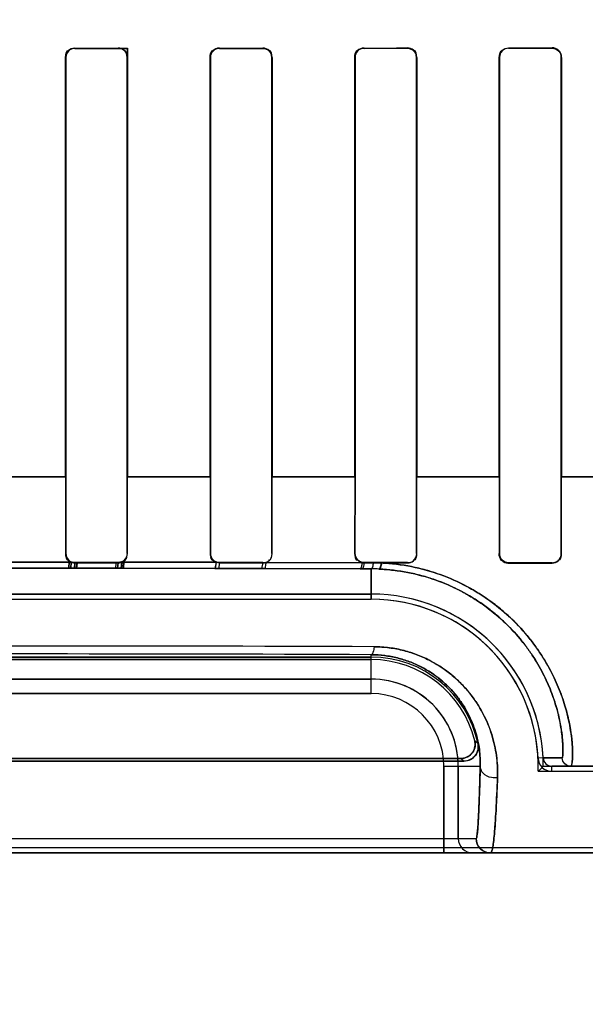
# Model space of a CAD drawing. Header units: millimetres. Extents: x 0 to 297, y 0 to 210.
# Tile 314 of 438: x 240.585 to 240.702, y 156.825 to 157.029. Entities that reach past the tile are written whole.
import ezdxf

# ---------------------------------------------------------------- set-up
doc = ezdxf.new("R2010")
doc.units = ezdxf.units.MM
doc.header["$LTSCALE"] = 16.335
doc.layers.get('0').update_dxf_attribs({"linetype": 'CONTINUOUS'})
for name, color, linetype in [('AXES_REF', 7, 'CONTINUOUS'), ('INTFCLR_1', 7, 'CONTINUOUS'), ('INTFCLR_72935', 7, 'CONTINUOUS')]:
    doc.layers.add(name, color=color, linetype=linetype)

msp = doc.modelspace()

# ---------------------------------------------------------------- linework, layer by layer
at = {"color": 7, "linetype": 'Continuous'}
for radius in [5.8174969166, 5.817, 5.7797484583]:
    msp.add_circle((241.4979109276, 154.8339782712), radius, dxfattribs=at)
msp.add_arc((241.4979109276, 154.8339782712), 5.76, 278.2771290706, 261.7228709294, dxfattribs=at)
at = {"layer": 'AXES_REF', "color": 9, "linetype": 'Continuous'}
msp.add_circle((241.4979109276, 154.8339782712), 3.5571461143, dxfattribs=at)
at = {"layer": 'AXES_REF', "color": 7, "linetype": 'Continuous'}
msp.add_arc((241.4979109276, 154.8339782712), 5.892, 113.0826660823, 66.91733391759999, dxfattribs=at)
at = {"layer": 'AXES_REF', "color": 9, "linetype": 'Continuous'}
msp.add_arc((241.4979109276, 154.8339782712), 5.3067073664, 94.4118118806, 85.5881881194, dxfattribs=at)
at = {"layer": 'INTFCLR_1', "color": 9, "linetype": 'Continuous'}
for p, q in [((240.5962431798, 157.0228151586), (240.5962431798, 157.0228780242)), ((240.6052431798, 157.0228795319), (240.6052431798, 157.0228165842)), ((240.6262431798, 157.0228232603), (240.6262431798, 157.022886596)), ((240.6352431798, 157.0228911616), (240.6352431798, 157.0228275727)), ((240.6562431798, 157.0228410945), (240.6562431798, 157.022905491)), ((240.6652431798, 157.0229132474), (240.6652431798, 157.0228484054)), ((240.6862431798, 157.0228691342), (240.6862431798, 157.0229352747)), ((240.6952431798, 157.0229464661), (240.6952431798, 157.0228796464)), ((240.5943351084, 157.0209697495), (240.5943979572, 157.0209697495)), ((240.6070904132, 157.0209697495), (240.6071533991, 157.0209697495)), ((240.6243271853, 157.0209697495), (240.624390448, 157.0209697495)), ((240.6371020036, 157.0209697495), (240.6371656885, 157.0209697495)), ((240.654308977, 157.0209697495), (240.6543732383, 157.0209697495)), ((240.6671234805, 157.0209697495), (240.6671884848, 157.0209697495)), ((240.6842799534, 157.0209697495), (240.6843458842, 157.0209697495)), ((240.6971554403, 157.0209697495), (240.6972225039, 157.0209697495)), ((240.5770829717, 156.9339684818), (240.5944114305, 156.9339684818)), ((240.6070871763, 156.9339684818), (240.6243925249, 156.9339684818)), ((240.6371042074, 156.9339684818), (240.6543728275, 156.9339684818)), ((240.6671231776, 156.9339684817), (240.6843459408, 156.9339684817)), ((240.6971554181, 156.9339684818), (240.7143078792, 156.9339684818)), ((240.5943922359, 156.918065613), (240.5943276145, 156.918065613)), ((240.6071609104, 156.918065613), (240.6070961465, 156.918065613)), ((240.6243846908, 156.918065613), (240.6243196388, 156.918065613)), ((240.6371732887, 156.918065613), (240.6371077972, 156.918065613)), ((240.6543673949, 156.918065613), (240.6543013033, 156.918065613)), ((240.6671962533, 156.918065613), (240.6671293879, 156.918065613)), ((240.6843398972, 156.918065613), (240.6842720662, 156.918065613)), ((240.6972305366, 156.918065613), (240.6971615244, 156.918065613)), ((240.5954630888, 156.9163144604), (240.576023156, 156.9163144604)), ((240.5962431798, 156.9161478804), (240.5962431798, 156.9162130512)), ((240.6052431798, 156.9162116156), (240.6052431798, 156.9161463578)), ((240.6255503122, 156.9162686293), (240.6060022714, 156.9163028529)), ((240.6255503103, 156.91626863), (240.625329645, 156.914999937)), ((240.6262431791, 156.9161392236), (240.6260245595, 156.9149984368)), ((240.6262431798, 156.9161392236), (240.6262431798, 156.9162048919)), ((240.6352431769, 156.9161346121), (240.6349748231, 156.9149753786)), ((240.6352431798, 156.9162005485), (240.6352431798, 156.9161346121)), ((240.6558049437, 156.9161705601), (240.635877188, 156.9162414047)), ((240.6562431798, 156.9161201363), (240.6562431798, 156.916186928)), ((240.6652431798, 156.9161795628), (240.6652431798, 156.9161122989)), ((240.6862431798, 156.916090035), (240.6862431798, 156.9161586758)), ((240.6952431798, 156.9161480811), (240.6952431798, 156.9160787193)), ((240.5760727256, 156.9150420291), (240.5954136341, 156.9150420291)), ((240.5961869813, 156.9150417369), (240.6051386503, 156.9150341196)), ((240.6058899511, 156.915033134), (240.6253296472, 156.914999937)), ((240.6253296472, 156.914999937), (240.6260245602, 156.9149984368)), ((240.6260245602, 156.9149984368), (240.6349748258, 156.9149753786)), ((240.6349748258, 156.9149753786), (240.6355993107, 156.9149735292)), ((240.6355993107, 156.9149735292), (240.6554167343, 156.9149048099)), ((240.6554167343, 156.9149048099), (240.6558561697, 156.9149030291)), ((240.6558561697, 156.9149030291), (240.6577431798, 156.9148951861)), ((240.6577431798, 156.9086003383), (240.6577431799, 156.9148951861)), ((240.6577431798, 156.8890216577), (240.6577431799, 156.8970961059)), ((240.6577431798, 156.8920212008), (240.5137431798, 156.8920212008)), ((240.5137431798, 156.8890216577), (240.6577431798, 156.8890216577)), ((240.6933905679, 156.8756833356), (240.6923338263, 156.8756325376)), ((240.6933905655, 156.8756833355), (240.6973412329, 156.875691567)), ((240.6727950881, 156.8739697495), (240.6727950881, 156.8559697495)), ((240.6727950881, 156.8739697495), (240.6803433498, 156.8739697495)), ((240.6757946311, 156.8589697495), (240.6757946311, 156.8739697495)), ((240.6951888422, 156.8729117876), (240.695188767, 156.8739697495)), ((240.8386743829, 156.8739697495), (240.695188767, 156.8739697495)), ((240.4919773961, 156.8589697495), (240.6795089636, 156.8589697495)), ((240.8386738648, 156.8559697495), (240.3328124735, 156.8559697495))]:
    msp.add_line(p, q, dxfattribs=at)
at = {"layer": 'INTFCLR_1', "color": 6, "linetype": 'Continuous'}
for p, q in [((240.5943351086, 157.0209697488), (240.5943351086, 156.9339697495)), ((240.5943979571, 157.0209697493), (240.5943979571, 156.9339697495)), ((240.6070904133, 156.9339697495), (240.6070904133, 157.0209697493)), ((240.6071533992, 156.9339697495), (240.6071533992, 157.0209697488)), ((240.6243271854, 157.0209697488), (240.6243271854, 156.9339697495)), ((240.6243904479, 157.0209697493), (240.6243904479, 156.9339697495)), ((240.6371020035, 156.9339697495), (240.6371020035, 157.0209697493)), ((240.6371656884, 156.9339697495), (240.6371656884, 157.0209697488)), ((240.6543089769, 157.0209697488), (240.6543089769, 156.9339697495)), ((240.6543732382, 157.0209697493), (240.6543732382, 156.9339697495)), ((240.6671234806, 156.9339697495), (240.6671234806, 157.0209697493)), ((240.6671884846, 156.9339697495), (240.6671884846, 157.0209697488)), ((240.6842799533, 157.0209697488), (240.6842799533, 156.9339697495)), ((240.6843458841, 157.0209697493), (240.6843458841, 156.9339697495)), ((240.6971554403, 156.9339697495), (240.6971554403, 157.0209697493)), ((240.697222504, 156.9339697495), (240.697222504, 157.0209697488)), ((240.5943351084, 156.9339697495), (240.5943276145, 156.918065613)), ((240.5943979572, 156.9339697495), (240.5943922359, 156.918065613)), ((240.6070961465, 156.918065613), (240.6070904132, 156.9339697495)), ((240.6071609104, 156.918065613), (240.6071533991, 156.9339697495)), ((240.6243271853, 156.9339697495), (240.6243196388, 156.918065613)), ((240.624390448, 156.9339697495), (240.6243846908, 156.918065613)), ((240.6371077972, 156.918065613), (240.6371020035, 156.9339697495)), ((240.6371732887, 156.918065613), (240.6371656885, 156.9339697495)), ((240.654308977, 156.9339697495), (240.6543013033, 156.918065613)), ((240.6543732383, 156.9339697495), (240.6543673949, 156.918065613)), ((240.6671293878, 156.918065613), (240.6671234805, 156.9339697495)), ((240.6671962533, 156.918065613), (240.6671884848, 156.9339697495)), ((240.6842799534, 156.9339697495), (240.6842720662, 156.918065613)), ((240.6843458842, 156.9339697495), (240.6843398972, 156.918065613)), ((240.6971615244, 156.918065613), (240.6971554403, 156.9339697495)), ((240.6972305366, 156.918065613), (240.6972225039, 156.9339697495)), ((240.5962431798, 156.9162130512), (240.6052431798, 156.9162116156)), ((240.6052431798, 156.9161463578), (240.5962431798, 156.9161478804)), ((240.6262431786, 156.9161392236), (240.6255503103, 156.91626863)), ((240.6262431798, 156.9162048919), (240.6352431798, 156.9162005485)), ((240.6352431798, 156.9161346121), (240.6262431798, 156.9161392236)), ((240.6562431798, 156.916186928), (240.6652431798, 156.9161795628)), ((240.6581411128, 156.9161185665), (240.6562431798, 156.9161201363)), ((240.6598750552, 156.9161170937), (240.6581411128, 156.9161185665)), ((240.6652431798, 156.9161122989), (240.6598750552, 156.9161170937)), ((240.6862431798, 156.9161586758), (240.6952431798, 156.9161480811)), ((240.6862431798, 156.916090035), (240.6952431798, 156.9160787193)), ((240.6577431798, 156.9096583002), (240.5137431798, 156.9096583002)), ((240.5137431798, 156.9086003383), (240.6577431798, 156.9086003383)), ((240.5137431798, 156.8966003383), (240.6577431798, 156.8966003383)), ((240.6577431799, 156.8960754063), (240.5137431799, 156.8960754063)), ((240.676963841, 156.8750277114), (240.4945225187, 156.8750277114)), ((240.4951807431, 156.8755526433), (240.6763056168, 156.8755526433)), ((240.6951888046, 156.8729117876), (240.8452431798, 156.8729117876)), ((240.8386743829, 156.8570277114), (240.3328119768, 156.8570277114))]:
    msp.add_line(p, q, dxfattribs=at)
at = {"layer": 'INTFCLR_1', "color": 7, "linetype": 'Continuous'}
for p, q in [((240.5950269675, 156.9150421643), (240.5951084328, 156.916430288)), ((240.5951084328, 156.916430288), (240.596708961, 156.9160906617)), ((240.5954675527, 156.9163120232), (240.5954136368, 156.9150420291)), ((240.5961869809, 156.9150417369), (240.5962431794, 156.9161478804)), ((240.596708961, 156.9160906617), (240.5966217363, 156.9150415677)), ((240.604762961, 156.9150346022), (240.6048377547, 156.9161030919)), ((240.6048377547, 156.9161030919), (240.6064097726, 156.9164277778)), ((240.6052431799, 156.9161463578), (240.6051386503, 156.9150341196)), ((240.6058899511, 156.915033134), (240.606002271, 156.9163028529)), ((240.6064097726, 156.9164277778), (240.6063172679, 156.9150325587)), ((240.5966217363, 156.9150415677), (240.5950269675, 156.9150421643)), ((240.5954136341, 156.9150420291), (240.5961869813, 156.9150417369)), ((240.6063172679, 156.9150325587), (240.604762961, 156.9150346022)), ((240.6051386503, 156.9150341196), (240.6058899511, 156.915033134))]:
    msp.add_line(p, q, dxfattribs=at)
for points in [[(240.5962431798, 156.9161478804), (240.5961548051, 156.9161499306), (240.5960665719, 156.9161560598), (240.5959786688, 156.9161662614), (240.5958913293, 156.9161805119), (240.5958046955, 156.9161987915), (240.5957188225, 156.9162211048), (240.5956338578, 156.9162474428), (240.5955500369, 156.9162777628), (240.5954675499, 156.9163120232)], [(240.6060022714, 156.9163028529), (240.6059218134, 156.9162703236), (240.6058399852, 156.9162414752), (240.6057569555, 156.9162163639), (240.6056728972, 156.9161950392), (240.6055879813, 156.9161775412), (240.6055023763, 156.9161639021), (240.6054162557, 156.9161541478), (240.6053297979, 156.9161482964), (240.6052431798, 156.9161463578)], [(240.6862431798, 156.916090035), (240.6861574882, 156.9160919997), (240.6860718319, 156.9160976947), (240.6859863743, 156.9161071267), (240.6859014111, 156.9161202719), (240.6858169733, 156.9161371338), (240.6857328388, 156.9161578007), (240.6856490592, 156.9161823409), (240.685565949, 156.9162107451), (240.6854836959, 156.9162430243)]]:
    msp.add_lwpolyline(points, dxfattribs=at)
at = {"layer": 'INTFCLR_1', "color": 6, "linetype": 'Continuous'}
for centre, radius, start, end in [((240.635242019, 156.9180768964), 0.0019422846, 270.0341582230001, 289.0880984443), ((240.6562454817, 156.9180697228), 0.0019495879, 256.9404696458, 269.9323622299), ((240.6577431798, 156.8739697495), 0.03568855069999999, 2.752115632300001, 90.0000000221), ((240.6577431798, 156.8739697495), 0.0346305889, 2.7521172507, 89.99999981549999), ((240.6577431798, 156.8739697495), 0.0226305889, 11.8889150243, 89.9999997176), ((240.6577431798, 156.8739697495), 0.0221056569, 13.8352360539, 89.9999998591), ((240.6951886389, 156.8757699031), 0.0028581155, 182.754767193, 270.004080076), ((240.6951886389, 156.8757699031), 0.0018001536, 182.7555718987, 270.0040764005)]:
    msp.add_arc(centre, radius, start, end, dxfattribs=at)
at = {"layer": 'INTFCLR_1', "color": 9, "linetype": 'Continuous'}
for centre, radius, start, end in [((240.6575643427, 156.8743140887), 0.0405814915, 87.4188887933, 89.747508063), ((240.5856715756, 139.3986754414), 17.5002150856, 89.7620658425, 90.23746647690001), ((240.5857434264, 138.9828554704), 17.914385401, 89.76972176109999, 90.23027981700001), ((240.6577431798, 156.8739697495), 0.0180514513, 0, 89.99999997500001), ((240.6577431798, 156.8739697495), 0.0150519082, 359.9999999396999, 89.999999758), ((240.6405137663, 156.8363485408), 0.0577775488, 47.04018103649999, 47.9559469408), ((240.6457306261, 156.8365388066), 0.0495672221, 50.94114728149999, 51.9143403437), ((240.6787944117, 156.8589695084), 0.0029997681, 179.9953953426, 269.9954639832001)]:
    msp.add_arc(centre, radius, start, end, dxfattribs=at)
at = {"layer": 'INTFCLR_1', "color": 6, "linetype": 'Continuous'}
for centre, major_axis, ratio, start_param, end_param in [((240.5857431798, 157.0239697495), (0.312931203, 0), 0.003490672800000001, -1.5372363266, -1.5084419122), ((240.5857431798, 157.0239697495), (0.330931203, 0), 0.0034906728, -1.5390623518, -1.5118375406), ((240.5857431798, 157.0239697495), (0.312931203, 0), 0.003490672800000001, -1.4410108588, -1.4119473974), ((240.5857431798, 157.0239697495), (0.330931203, 0), 0.0034906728, -1.4481068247, -1.4206549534), ((240.5857431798, 157.0239697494), (0.312931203, 0), 0.0034906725, -1.3435565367, -1.313931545), ((240.5857431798, 157.0239697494), (0.330931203, 0), 0.0034906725, -1.3561158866, -1.328192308), ((240.5857431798, 157.0239697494), (0.312931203, 0), 0.0034906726, -1.2438455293, -1.2133136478), ((240.5857431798, 157.0239697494), (0.330931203, 0), 0.0034906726, -1.2622347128, -1.2335556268)]:
    msp.add_ellipse(centre, major_axis=major_axis, ratio=ratio, start_param=start_param, end_param=end_param, dxfattribs=at)
for points in [[(240.5943351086, 157.0209697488), (240.5943351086, 157.0215138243), (240.5944890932, 157.0224451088), (240.5950331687, 157.0224451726)], [(240.6070904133, 157.0209697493), (240.6070904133, 157.0215013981), (240.6069333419, 157.0224084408), (240.6064016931, 157.0224083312)], [(240.6243271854, 157.0209697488), (240.6243271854, 157.0215178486), (240.6244843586, 157.0224548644), (240.6250324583, 157.0224551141)], [(240.6371020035, 157.0209697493), (240.6371020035, 157.021500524), (240.6369503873, 157.022408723), (240.6364196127, 157.0224084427)], [(240.6543089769, 157.0209697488), (240.6543089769, 157.0215179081), (240.6544593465, 157.0224580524), (240.6550075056, 157.0224584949)], [(240.6671234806, 157.0209697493), (240.6671234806, 157.0215026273), (240.6669761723, 157.0224169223), (240.6664432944, 157.022416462)], [(240.6971554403, 157.0209697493), (240.6971554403, 157.0214991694), (240.6970244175, 157.0224148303), (240.6964949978, 157.0224141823)], [(240.5954675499, 156.9163120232), (240.5949942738, 156.9165216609), (240.5944239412, 156.9169447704), (240.594424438, 156.9174623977)], [(240.6060022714, 156.9163028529), (240.6064434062, 156.9164929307), (240.6070148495, 156.9168482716), (240.6070143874, 156.9173286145)], [(240.6255503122, 156.9162686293), (240.6250579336, 156.9164589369), (240.6244383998, 156.9168688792), (240.6244389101, 156.9173967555)], [(240.635877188, 156.9162414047), (240.6363930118, 156.9164205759), (240.6370505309, 156.9168390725), (240.6370499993, 156.9173851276)], [(240.6543013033, 156.918065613), (240.6543008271, 156.9175811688), (240.6543714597, 156.9168267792), (240.6548433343, 156.9167171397)], [(240.6052431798, 156.9162116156), (240.6057669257, 156.9162115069), (240.6066666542, 156.9163538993), (240.6066662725, 156.9168776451)], [(240.6352431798, 156.9162005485), (240.6357675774, 156.9162002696), (240.6366701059, 156.9163394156), (240.6366697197, 156.916863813)], [(240.6652431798, 156.9161795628), (240.6657763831, 156.9161790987), (240.6666925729, 156.9163239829), (240.6666921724, 156.9168571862)]]:
    msp.add_open_spline(points, degree=3, dxfattribs=at)
for points, knots in [([(240.5962431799, 157.0228151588), (240.5957714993, 157.0228151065), (240.5947905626, 157.0224202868), (240.5943979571, 157.0214396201), (240.5943979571, 157.0209697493)], [0, 0, 0, 0, 0.5009611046, 1, 1, 1, 1]), ([(240.6071533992, 157.0209697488), (240.6071533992, 157.0214575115), (240.6067452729, 157.0224728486), (240.6057300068, 157.0228796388), (240.6052431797, 157.0228795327)], [0, 0, 0, 0, 0.5004799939, 1, 1, 1, 1]), ([(240.6262431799, 157.0228232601), (240.6257684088, 157.0228230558), (240.6247833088, 157.0224250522), (240.6243904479, 157.0214404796), (240.6243904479, 157.0209697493)], [0, 0, 0, 0, 0.5021368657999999, 1, 1, 1, 1]), ([(240.6371656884, 157.0209697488), (240.6371656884, 157.0214586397), (240.6367571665, 157.0224800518), (240.6357350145, 157.0228914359), (240.6352431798, 157.0228911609)], [0, 0, 0, 0, 0.4984991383, 1, 1, 1, 1]), ([(240.6562431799, 157.0228410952), (240.6557613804, 157.0228407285), (240.6547667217, 157.0224357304), (240.6543732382, 157.0214423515), (240.6543732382, 157.0209697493)], [0, 0, 0, 0, 0.5048183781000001, 1, 1, 1, 1]), ([(240.6671884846, 157.0209697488), (240.6671884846, 157.0215127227), (240.6667167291, 157.0225537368), (240.6656916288, 157.0229136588), (240.66524318, 157.0229132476)], [0, 0, 0, 0, 0.5476713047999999, 1, 1, 1, 1]), ([(240.6842799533, 157.0209697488), (240.6842799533, 157.0215216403), (240.6847598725, 157.0225735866), (240.6857937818, 157.022934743), (240.6862431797, 157.022935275)], [0, 0, 0, 0, 0.5511805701, 1, 1, 1, 1]), ([(240.6862431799, 157.0228691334), (240.6857500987, 157.0228685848), (240.6847402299, 157.0224524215), (240.6843458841, 157.021445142), (240.6843458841, 157.0209697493)], [0, 0, 0, 0, 0.5091323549, 1, 1, 1, 1]), ([(240.697222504, 157.0209697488), (240.697222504, 157.0215163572), (240.6967496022, 157.0225746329), (240.6957053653, 157.0229470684), (240.6952431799, 157.0229464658)], [0, 0, 0, 0, 0.5418432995, 1, 1, 1, 1]), ([(240.5943922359, 156.918065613), (240.594391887, 156.9175858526), (240.594795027, 156.9165999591), (240.5957780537, 156.9162131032), (240.5962431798, 156.9162130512)], [0, 0, 0, 0, 0.50774397, 1, 1, 1, 1]), ([(240.6243846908, 156.918065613), (240.6243843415, 156.9175882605), (240.6247838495, 156.9165989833), (240.6257716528, 156.9162050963), (240.6262431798, 156.9162048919)], [0, 0, 0, 0, 0.5030696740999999, 1, 1, 1, 1]), ([(240.6543673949, 156.918065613), (240.65436704, 156.9175877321), (240.6547655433, 156.9165898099), (240.6557632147, 156.916187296), (240.6562431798, 156.916186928)], [0, 0, 0, 0, 0.4989120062, 1, 1, 1, 1]), ([(240.6652431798, 156.9161122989), (240.6656893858, 156.9161118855), (240.6667185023, 156.9164688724), (240.6671968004, 156.917515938), (240.6671962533, 156.918065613)], [0, 0, 0, 0, 0.4480514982, 1, 1, 1, 1]), ([(240.6843398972, 156.918065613), (240.6843395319, 156.9175856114), (240.6847380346, 156.9165737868), (240.6857511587, 156.9161592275), (240.6862431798, 156.9161586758)], [0, 0, 0, 0, 0.4938171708, 1, 1, 1, 1]), ([(240.6952431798, 156.9161480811), (240.6956888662, 156.9161475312), (240.696701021, 156.9165061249), (240.6971619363, 156.9175331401), (240.6971615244, 156.918065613)], [0, 0, 0, 0, 0.4556379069, 1, 1, 1, 1]), ([(240.6952431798, 156.9160787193), (240.6957036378, 156.9160781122), (240.6967521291, 156.9164481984), (240.6972311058, 156.9175126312), (240.6972305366, 156.918065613)], [0, 0, 0, 0, 0.4543516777, 1, 1, 1, 1]), ([(240.6763056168, 156.8755526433), (240.6767954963, 156.8755526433), (240.6777878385, 156.875802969), (240.679151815, 156.8770322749), (240.6793982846, 156.8784811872), (240.6792074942, 156.8792558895)], [0, 0, 0, 0, 0.2761842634, 0.5501881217, 1, 1, 1, 1]), ([(240.6798883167, 156.8786319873), (240.6799872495, 156.8781620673), (240.6799520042, 156.8771573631), (240.6790671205, 156.8755885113), (240.6777450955, 156.8750277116), (240.6769638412, 156.8750277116)], [0, 0, 0, 0, 0.2757353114, 0.5514163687, 1, 1, 1, 1])]:
    msp.add_open_spline(points, degree=3, knots=knots, dxfattribs=at)
at = {"layer": 'INTFCLR_1', "color": 7, "linetype": 'Continuous'}
msp.add_open_spline([(240.6842720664, 156.918065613), (240.684270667, 156.9175676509), (240.6846854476, 156.9165197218), (240.6857342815, 156.9160897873), (240.6862431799, 156.916090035)], degree=3, knots=[0, 0, 0, 0, 0.4945700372, 1, 1, 1, 1], dxfattribs=at)
msp.add_open_spline([(240.6854836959, 156.9162430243), (240.6850233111, 156.9164357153), (240.6844245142, 156.9168027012), (240.6844250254, 156.9173017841)], degree=3, dxfattribs=at)
at = {"layer": 'INTFCLR_1', "color": 9, "linetype": 'Continuous'}
for points, knots in [([(240.6358771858, 156.9162414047), (240.6358610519, 156.9159372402), (240.6357961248, 156.9155985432), (240.6357315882, 156.9149875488), (240.6355993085, 156.9149735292)], [0, 0, 0, 0, 0.6960312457, 1, 1, 1, 1]), ([(240.6558049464, 156.9161705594), (240.6557822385, 156.9158652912), (240.6557286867, 156.9154936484), (240.6555603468, 156.9149155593), (240.6554167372, 156.9149048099)], [0, 0, 0, 0, 0.6800622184, 1, 1, 1, 1]), ([(240.6562431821, 156.9161201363), (240.656219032, 156.9158258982), (240.6561662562, 156.9154650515), (240.6559950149, 156.9149133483), (240.6558561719, 156.9149030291)], [0, 0, 0, 0, 0.6795377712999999, 1, 1, 1, 1]), ([(240.6581411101, 156.9161185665), (240.6581164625, 156.9158227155), (240.6580637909, 156.9154569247), (240.6578838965, 156.914905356), (240.6577431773, 156.9148951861)], [0, 0, 0, 0, 0.6778576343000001, 1, 1, 1, 1]), ([(240.6598750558, 156.9161170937), (240.6598378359, 156.9158088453), (240.6597692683, 156.915421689), (240.6595424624, 156.9148584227), (240.6593918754, 156.914854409)], [0, 0, 0, 0, 0.6733216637, 1, 1, 1, 1]), ([(240.6991392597, 156.8739697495), (240.6992137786, 156.8739697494), (240.6993355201, 156.8742802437), (240.6994136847, 156.8747526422), (240.6994955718, 156.8756532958), (240.6995202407, 156.8774668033), (240.6992930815, 156.8805810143), (240.6986743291, 156.8838341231), (240.6979233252, 156.8865525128), (240.6970887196, 156.889097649), (240.6956978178, 156.8924524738), (240.6938681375, 156.8957970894), (240.6920706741, 156.8985040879), (240.6899732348, 156.9012827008), (240.6875489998, 156.9039314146), (240.6851718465, 156.9060695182), (240.6837051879, 156.9072610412), (240.6813846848, 156.9090179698), (240.6776043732, 156.9113934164), (240.6730217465, 156.9134314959), (240.6691338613, 156.9146720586), (240.6650875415, 156.9156392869), (240.6619673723, 156.9160208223), (240.6598750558, 156.9161170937)], [0, 0, 0, 0, 0.0034870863, 0.0118313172, 0.0253700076, 0.044162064, 0.09760103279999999, 0.1704752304, 0.1989480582, 0.2295123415, 0.2957754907, 0.3685737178, 0.4075129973, 0.4477494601, 0.5314033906, 0.5749936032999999, 0.5972729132, 0.6198103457, 0.7111803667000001, 0.805445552, 0.8536424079, 0.9019872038, 1, 1, 1, 1]), ([(240.6973412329, 156.875691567), (240.6974014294, 156.8756928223), (240.6974363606, 156.876009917), (240.6974994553, 156.8764087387), (240.6975129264, 156.8772618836), (240.6974795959, 156.8789355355), (240.6971836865, 156.8818368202), (240.6965468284, 156.8848535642), (240.6957974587, 156.8873774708), (240.6949738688, 156.889742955), (240.6936168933, 156.8928616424), (240.6918497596, 156.8959681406), (240.6901214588, 156.8984823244), (240.6881065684, 156.9010662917), (240.6857846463, 156.9035276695), (240.6835140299, 156.9055129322), (240.6821131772, 156.9066200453), (240.6798946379, 156.9082547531), (240.6762835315, 156.9104641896), (240.6719166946, 156.9123570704), (240.6682128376, 156.913510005), (240.6643561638, 156.9144097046), (240.661384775, 156.9147645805), (240.6593918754, 156.914854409)], [0, 0, 0, 0, 0.0029920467, 0.011078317, 0.0243803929, 0.0429062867, 0.09573617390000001, 0.167917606, 0.1961592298, 0.2264899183, 0.2923572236, 0.3648581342, 0.4037025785, 0.4438891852, 0.5276101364, 0.5713206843, 0.5936835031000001, 0.6163209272, 0.708251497, 0.8033232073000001, 0.8520011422, 0.9008646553, 1, 1, 1, 1]), ([(240.6583451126, 156.898739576), (240.6582974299, 156.8983382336), (240.6582149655, 156.8978318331), (240.6579348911, 156.8971104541), (240.6577431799, 156.8970961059)], [0, 0, 0, 0, 0.6776603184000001, 1, 1, 1, 1]), ([(240.6803433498, 156.8739697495), (240.6803750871, 156.8751204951), (240.6802538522, 156.8775229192), (240.6796057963, 156.8805260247), (240.6787370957, 156.8829796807), (240.6775628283, 156.8855349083), (240.6759690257, 156.8879993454), (240.6739742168, 156.8902664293), (240.6716103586, 156.8924512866), (240.6688187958, 156.8942961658), (240.6657072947, 156.8956773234), (240.6631750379, 156.896469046), (240.6609669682, 156.8968843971), (240.6591437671, 156.8970609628), (240.6582125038, 156.897093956), (240.6577431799, 156.8970961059)], [0, 0, 0, 0, 0.0959659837, 0.1996064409, 0.254858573, 0.3126912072, 0.4337718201, 0.4977211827, 0.5640659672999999, 0.7017136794, 0.7740477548, 0.8473748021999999, 0.9223794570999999, 0.9608753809, 1, 1, 1, 1]), ([(240.6839327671, 156.8715701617), (240.6839854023, 156.8729241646), (240.6838730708, 156.8757476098), (240.6831643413, 156.8792822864), (240.6821934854, 156.882169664), (240.6808759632, 156.8851684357), (240.6790763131, 156.8880637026), (240.6771113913, 156.8903778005), (240.6758394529, 156.8916604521), (240.6737542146, 156.8935493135), (240.6713731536, 156.8951714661), (240.6687851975, 156.8964540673), (240.6669440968, 156.8972288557), (240.6645335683, 156.8980083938), (240.662017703, 156.8984927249), (240.6599409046, 156.8987005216), (240.6588798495, 156.8987385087), (240.6583451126, 156.898739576)], [0, 0, 0, 0, 0.0977093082, 0.2028395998, 0.2587388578, 0.3171066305, 0.4387723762, 0.5027570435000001, 0.5357011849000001, 0.5689568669, 0.705617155, 0.7412651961, 0.7771928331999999, 0.8495686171, 0.9235090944, 0.9614406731, 1, 1, 1, 1]), ([(240.6991392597, 156.8739697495), (240.6986921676, 156.8739697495), (240.6977627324, 156.8743319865), (240.6973606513, 156.8752448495), (240.6973412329, 156.875691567)], [0, 0, 0, 0, 0.4999736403, 1, 1, 1, 1]), ([(240.6803433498, 156.8739697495), (240.6802901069, 156.8717941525), (240.6802055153, 156.8687572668), (240.6800746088, 156.865344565), (240.6800015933, 156.8637742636), (240.6799369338, 156.8625085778), (240.6798500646, 156.8612618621), (240.6797675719, 156.8600086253), (240.6796392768, 156.859436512), (240.6795958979, 156.8589706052), (240.6795089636, 156.8589697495)], [0, 0, 0, 0, 0.433822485, 0.6057424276, 0.6805165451, 0.7475306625, 0.8573118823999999, 0.9353819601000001, 0.9826693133, 1, 1, 1, 1]), ([(240.6839327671, 156.8715701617), (240.6835233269, 156.8715066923), (240.6824429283, 156.87152418), (240.6809020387, 156.8722510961), (240.6803499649, 156.8734379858), (240.6803433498, 156.8739697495)], [0, 0, 0, 0, 0.2596328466, 0.6667538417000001, 1, 1, 1, 1]), ([(240.6825085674, 156.8559697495), (240.6826140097, 156.8559697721), (240.6827905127, 156.8564039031), (240.6829367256, 156.8570668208), (240.6831262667, 156.8583403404), (240.683257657, 156.8596512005), (240.6833703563, 156.8609658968), (240.6834921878, 156.8625994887), (240.6837103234, 156.8661473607), (240.6838461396, 156.8693069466), (240.6839327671, 156.8715701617)], [0, 0, 0, 0, 0.0200957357, 0.0681862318, 0.1464023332, 0.2559464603, 0.3227422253, 0.3972360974, 0.5683490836, 1, 1, 1, 1]), ([(240.6795089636, 156.8589697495), (240.6795089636, 156.8582043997), (240.6801488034, 156.8566098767), (240.6817432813, 156.8559697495), (240.6825085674, 156.8559697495)], [0, 0, 0, 0, 0.5000208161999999, 1, 1, 1, 1])]:
    msp.add_open_spline(points, degree=3, knots=knots, dxfattribs=at)
at = {"layer": 'INTFCLR_72935', "color": 9, "linetype": 'Continuous'}
for p, q in [((240.5962431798, 157.0228780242), (240.5962431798, 157.0228151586)), ((240.6262431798, 157.022886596), (240.6262431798, 157.0228232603)), ((240.6352431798, 157.0228275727), (240.6352431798, 157.0228911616)), ((240.6562431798, 157.022905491), (240.6562431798, 157.0228410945)), ((240.6652431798, 157.0228484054), (240.6652431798, 157.0229132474)), ((240.6862431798, 157.0229352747), (240.6862431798, 157.0228691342)), ((240.6952431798, 157.0228796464), (240.6952431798, 157.0229464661)), ((240.5943979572, 157.0209697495), (240.5943351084, 157.0209697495)), ((240.624390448, 157.0209697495), (240.6243271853, 157.0209697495)), ((240.6371656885, 157.0209697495), (240.6371020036, 157.0209697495)), ((240.6543732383, 157.0209697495), (240.654308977, 157.0209697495)), ((240.6671884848, 157.0209697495), (240.6671234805, 157.0209697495)), ((240.6843458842, 157.0209697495), (240.6842799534, 157.0209697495)), ((240.6972225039, 157.0209697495), (240.6971554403, 157.0209697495)), ((240.594403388, 156.9339684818), (240.5770749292, 156.9339684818)), ((240.6243932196, 156.9339684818), (240.6070875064, 156.9339684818)), ((240.6543727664, 156.9339684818), (240.6371030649, 156.9339684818)), ((240.6843459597, 156.9339684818), (240.6671233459, 156.9339684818)), ((240.7143085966, 156.9339684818), (240.6971553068, 156.9339684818)), ((240.5943276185, 156.9180697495), (240.5943922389, 156.9180697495)), ((240.6070961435, 156.9180697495), (240.6071609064, 156.9180697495)), ((240.6243196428, 156.9180697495), (240.6243846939, 156.9180697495)), ((240.6371077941, 156.9180697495), (240.6371732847, 156.9180697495)), ((240.6543013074, 156.9180697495), (240.654367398, 156.9180697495)), ((240.6671293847, 156.9180697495), (240.6671962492, 156.9180697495)), ((240.6842720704, 156.9180697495), (240.6843399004, 156.9180697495)), ((240.6971615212, 156.9180697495), (240.6972305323, 156.9180697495)), ((240.576013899, 156.9163144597), (240.5954720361, 156.9163144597)), ((240.5962431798, 156.9162171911), (240.5962431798, 156.9161520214)), ((240.6052431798, 156.9161504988), (240.6052431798, 156.9162157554)), ((240.6059926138, 156.9163028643), (240.6255611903, 156.9162686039)), ((240.6255611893, 156.916268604), (240.6253404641, 156.9149999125)), ((240.6262431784, 156.9161433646), (240.6260243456, 156.9149984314)), ((240.6262431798, 156.9162090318), (240.6262431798, 156.9161433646)), ((240.6352431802, 156.9161387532), (240.6349745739, 156.9149753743)), ((240.6352431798, 156.9161387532), (240.6352431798, 156.9162046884)), ((240.6358652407, 156.9162414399), (240.6558235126, 156.9161704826)), ((240.6562431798, 156.916191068), (240.6562431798, 156.9161242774)), ((240.6652431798, 156.9161164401), (240.6652431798, 156.9161837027)), ((240.6862431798, 156.9161628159), (240.6862431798, 156.9160941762)), ((240.6952431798, 156.9160828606), (240.6952431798, 156.9161522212)), ((240.5954230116, 156.9150420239), (240.5760633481, 156.9150420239)), ((240.6051385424, 156.9150341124), (240.5961869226, 156.9150417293)), ((240.625340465, 156.9149999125), (240.6058803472, 156.915033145)), ((240.6260243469, 156.9149984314), (240.625340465, 156.9149999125)), ((240.6349745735, 156.9149753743), (240.6260243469, 156.9149984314)), ((240.6355874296, 156.9149735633), (240.6349745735, 156.9149753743)), ((240.6554352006, 156.9149047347), (240.6355874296, 156.9149735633)), ((240.6558558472, 156.9149030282), (240.6554352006, 156.9149047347)), ((240.6577431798, 156.9148951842), (240.6558558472, 156.9149030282)), ((240.6577431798, 156.9148951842), (240.6577431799, 156.9086003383)), ((240.6577431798, 156.8890216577), (240.6577431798, 156.8970961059)), ((240.5137431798, 156.8920212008), (240.6577431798, 156.8920212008)), ((240.6577431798, 156.8890216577), (240.5137431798, 156.8890216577)), ((240.6973412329, 156.875691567), (240.6933905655, 156.8756833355)), ((240.6727950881, 156.8559697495), (240.6727950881, 156.8739697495)), ((240.6727950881, 156.8739697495), (240.6803433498, 156.8739697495)), ((240.6757946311, 156.8739697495), (240.6757946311, 156.8589697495)), ((240.695188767, 156.8739697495), (240.8386743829, 156.8739697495)), ((240.4919773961, 156.8589697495), (240.6795089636, 156.8589697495)), ((240.3328124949, 156.8559697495), (240.8386738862, 156.8559697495))]:
    msp.add_line(p, q, dxfattribs=at)
at = {"layer": 'INTFCLR_72935', "color": 6, "linetype": 'Continuous'}
for p, q in [((240.6071533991, 157.0228799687), (240.6070904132, 157.0228169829)), ((240.6070904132, 157.0228169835), (240.6070904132, 156.9339697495)), ((240.6071533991, 157.0228799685), (240.6071533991, 156.9339697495)), ((240.5943351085, 156.9339697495), (240.5943351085, 157.0209697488)), ((240.5943979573, 156.9339697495), (240.5943979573, 157.0209697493)), ((240.6243271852, 156.9339697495), (240.6243271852, 157.0209697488)), ((240.6243904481, 156.9339697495), (240.6243904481, 157.0209697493)), ((240.6371020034, 157.0209697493), (240.6371020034, 156.9339697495)), ((240.6371656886, 157.0209697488), (240.6371656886, 156.9339697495)), ((240.6543089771, 156.9339697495), (240.6543089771, 157.0209697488)), ((240.6543732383, 156.9339697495), (240.6543732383, 157.0209697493)), ((240.6671234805, 157.0209697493), (240.6671234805, 156.9339697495)), ((240.6671884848, 157.0209697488), (240.6671884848, 156.9339697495)), ((240.6842799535, 156.9339697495), (240.6842799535, 157.0209697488)), ((240.6843458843, 156.9339697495), (240.6843458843, 157.0209697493)), ((240.6971554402, 157.0209697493), (240.6971554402, 156.9339697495)), ((240.6972225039, 157.0209697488), (240.6972225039, 156.9339697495)), ((240.5943351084, 156.9339697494), (240.5943276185, 156.9180697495)), ((240.5943922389, 156.9180697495), (240.5943979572, 156.9339697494)), ((240.6070904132, 156.9339697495), (240.6070961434, 156.9180697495)), ((240.6071609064, 156.9180697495), (240.6071533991, 156.9339697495)), ((240.6243271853, 156.9339697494), (240.6243196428, 156.9180697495)), ((240.6243846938, 156.9180697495), (240.624390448, 156.9339697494)), ((240.6371020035, 156.9339697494), (240.6371077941, 156.9180697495)), ((240.6371732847, 156.9180697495), (240.6371656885, 156.9339697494)), ((240.654308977, 156.9339697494), (240.6543013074, 156.9180697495)), ((240.654367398, 156.9180697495), (240.6543732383, 156.9339697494)), ((240.6671234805, 156.9339697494), (240.6671293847, 156.9180697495)), ((240.6671962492, 156.9180697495), (240.6671884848, 156.9339697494)), ((240.6842799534, 156.9339697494), (240.6842720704, 156.9180697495)), ((240.6843399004, 156.9180697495), (240.6843458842, 156.9339697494)), ((240.6971554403, 156.9339697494), (240.6971615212, 156.9180697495)), ((240.6972305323, 156.9180697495), (240.6972225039, 156.9339697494)), ((240.6052431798, 156.9162157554), (240.5962431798, 156.9162171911)), ((240.5962431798, 156.9161520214), (240.6052431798, 156.9161504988)), ((240.6255611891, 156.9162686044), (240.6262431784, 156.9161433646)), ((240.6352431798, 156.9162046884), (240.6262431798, 156.9162090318)), ((240.6262431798, 156.9161433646), (240.6352431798, 156.9161387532)), ((240.6652431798, 156.9161837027), (240.6562431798, 156.916191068)), ((240.6562431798, 156.9161242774), (240.6581414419, 156.9161227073)), ((240.6581414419, 156.9161227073), (240.6597809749, 156.9161213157)), ((240.6597809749, 156.9161213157), (240.6652431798, 156.9161164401)), ((240.6952431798, 156.9161522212), (240.6862431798, 156.9161628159)), ((240.6862431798, 156.9160941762), (240.6952431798, 156.9160828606)), ((240.5137431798, 156.9096583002), (240.6577431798, 156.9096583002)), ((240.5137431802, 156.9086003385), (240.65774318, 156.9086003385)), ((240.6577431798, 156.8966003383), (240.5137431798, 156.8966003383)), ((240.5137431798, 156.8960754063), (240.6577431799, 156.8960754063)), ((240.4945225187, 156.8750277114), (240.676963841, 156.8750277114)), ((240.6763056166, 156.8755526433), (240.4951807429, 156.8755526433)), ((240.6923576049, 156.8729117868), (240.84524318, 156.8729117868)), ((240.6934317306, 156.8739697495), (240.695188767, 156.8739697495)), ((240.8386743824, 156.8570277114), (240.3328119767, 156.8570277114))]:
    msp.add_line(p, q, dxfattribs=at)
at = {"layer": 'INTFCLR_72935', "color": 7, "linetype": 'Continuous'}
for p, q in [((240.5950718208, 156.9164384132), (240.5949929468, 156.9150421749)), ((240.5966539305, 156.9161074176), (240.5950718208, 156.9164384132)), ((240.5954230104, 156.9150420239), (240.5954769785, 156.9163120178)), ((240.5962431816, 156.9161520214), (240.5961869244, 156.9150417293)), ((240.5965689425, 156.9150415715), (240.5966539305, 156.9161074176)), ((240.6047899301, 156.9160967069), (240.6047156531, 156.9150346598)), ((240.6063425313, 156.916413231), (240.6047899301, 156.9160967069)), ((240.6051385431, 156.9150341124), (240.6052431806, 156.9161504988)), ((240.6059926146, 156.9163028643), (240.605880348, 156.915033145)), ((240.6062512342, 156.9150326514), (240.6063425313, 156.916413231)), ((240.5949929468, 156.9150421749), (240.5965689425, 156.9150415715)), ((240.5961869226, 156.9150417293), (240.5954230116, 156.9150420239)), ((240.6047156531, 156.9150346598), (240.6062512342, 156.9150326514)), ((240.6058803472, 156.915033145), (240.6051385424, 156.9150341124))]:
    msp.add_line(p, q, dxfattribs=at)
for points in [[(240.5954769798, 156.9163120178), (240.5955583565, 156.9162786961), (240.5956411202, 156.9162491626), (240.595725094, 156.9162234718), (240.5958101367, 156.9162016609), (240.5958960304, 156.9161837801), (240.5959824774, 156.9161698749), (240.5960692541, 156.916159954), (240.5961562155, 156.9161540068), (240.5962431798, 156.9161520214)], [(240.6052431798, 156.9161504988), (240.6053287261, 156.9161523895), (240.6054140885, 156.9161580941), (240.605499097, 156.9161675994), (240.6055835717, 156.9161808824), (240.6056673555, 156.9161979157), (240.6057503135, 156.9162186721), (240.6058322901, 156.9162431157), (240.6059131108, 156.9162711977), (240.6059926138, 156.9163028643)], [(240.6854831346, 156.9162474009), (240.6855641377, 156.916215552), (240.6856465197, 156.9161872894), (240.6857301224, 156.916162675), (240.6858149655, 156.916141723), (240.6859007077, 156.916124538), (240.6859866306, 156.9161112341), (240.6860723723, 156.9161017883), (240.6861579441, 156.9160961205), (240.6862431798, 156.9160941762)]]:
    msp.add_lwpolyline(points, dxfattribs=at)
at = {"layer": 'INTFCLR_72935', "color": 6, "linetype": 'Continuous'}
for points in [[(240.6933905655, 156.8756833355), (240.6933997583, 156.8755686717), (240.6934161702, 156.8754553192), (240.6934396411, 156.8753437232), (240.6934698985, 156.8752345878), (240.6935067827, 156.8751280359), (240.6935504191, 156.8750236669), (240.6936008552, 156.8749216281), (240.6936578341, 156.8748226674), (240.6937211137, 156.8747273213), (240.6937904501, 156.8746360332), (240.693865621, 156.8745491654), (240.6939463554, 156.8744671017)], [(240.6939463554, 156.8744671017), (240.693988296, 156.8744283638), (240.6940314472, 156.8743909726), (240.6940757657, 156.874354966), (240.6941212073, 156.8743203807), (240.6941677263, 156.8742872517), (240.6942152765, 156.8742556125), (240.6942638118, 156.8742254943), (240.6943132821, 156.8741969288), (240.6943636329, 156.8741699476), (240.6944148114, 156.8741445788), (240.6944667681, 156.8741208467), (240.6945194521, 156.8740987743), (240.6945728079, 156.8740783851), (240.6946267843, 156.8740596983), (240.6946813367, 156.8740427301), (240.6947364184, 156.8740274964), (240.6947919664, 156.8740140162), (240.6948479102, 156.8740023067), (240.6949041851, 156.8739923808), (240.6949607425, 156.8739842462), (240.6950175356, 156.8739779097), (240.6950745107, 156.8739733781), (240.695131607, 156.8739706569), (240.695188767, 156.8739697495)]]:
    msp.add_lwpolyline(points, dxfattribs=at)
for centre, radius, start, end in [((240.6352421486, 156.9180805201), 0.0019417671, 270.0305134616, 288.7167080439), ((240.6562453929, 156.9180733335), 0.0019490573, 257.4991384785, 269.934888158), ((240.6577431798, 156.8739697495), 0.03568855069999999, 0, 90.0000000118), ((240.6577431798, 156.8739697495), 0.0346305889, 358.2493445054, 89.99999981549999), ((240.6577431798, 156.8739697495), 0.0226305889, 11.8889150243, 89.9999997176), ((240.6577431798, 156.8739697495), 0.0221056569, 13.8352360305, 89.9999997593), ((240.6236446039, 156.9437488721), 0.09868824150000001, 314.1279715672, 315.003285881)]:
    msp.add_arc(centre, radius, start, end, dxfattribs=at)
at = {"layer": 'INTFCLR_72935', "color": 9, "linetype": 'Continuous'}
for centre, radius, start, end in [((240.6575643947, 156.8743145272), 0.0405810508, 87.54559420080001, 89.7475738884), ((240.5857428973, 139.3834113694), 17.5154798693, 89.7625045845, 90.23749356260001), ((240.5857429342, 138.9832148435), 17.9140260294, 89.7697155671, 90.2302828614), ((240.6577431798, 156.8739697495), 0.0180514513, 0, 90.0000000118), ((240.6577431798, 156.8739697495), 0.0150519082, 359.9999999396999, 89.999999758), ((240.640513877, 156.8363486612), 0.0577773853, 47.04017999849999, 47.9559484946), ((240.645730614, 156.836538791), 0.04956724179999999, 50.9411477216, 51.9143404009), ((240.6787944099, 156.8589695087), 0.0029997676, 179.9954003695, 269.9954987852)]:
    msp.add_arc(centre, radius, start, end, dxfattribs=at)
at = {"layer": 'INTFCLR_72935', "color": 6, "linetype": 'Continuous'}
for centre, major_axis, ratio, start_param, end_param in [((240.5857431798, 157.0239697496), (0.312931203, 0), 0.0034906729, -1.5372363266, -1.502324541), ((240.5857431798, 157.0239697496), (0.330931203, 0), 0.0034906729, -1.5390623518, -1.5062449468), ((240.5857431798, 157.0239697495), (0.312931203, 0), 0.003490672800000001, -1.4410108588, -1.4119473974), ((240.5857431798, 157.0239697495), (0.330931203, 0), 0.0034906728, -1.4481068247, -1.4206549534), ((240.5857431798, 157.0239697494), (0.312931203, 0), 0.0034906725, -1.3435565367, -1.313931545), ((240.5857431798, 157.0239697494), (0.330931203, 0), 0.0034906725, -1.3561158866, -1.328192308), ((240.5857431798, 157.0239697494), (0.312931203, 0), 0.0034906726, -1.2438455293, -1.2133136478), ((240.5857431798, 157.0239697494), (0.330931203, 0), 0.0034906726, -1.2622347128, -1.2335556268)]:
    msp.add_ellipse(centre, major_axis=major_axis, ratio=ratio, start_param=start_param, end_param=end_param, dxfattribs=at)
for points, knots in [([(240.5962431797, 157.0228780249), (240.5957502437, 157.0228779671), (240.5947350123, 157.0224635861), (240.5943351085, 157.021450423), (240.5943351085, 157.0209697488)], [0, 0, 0, 0, 0.5062971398, 1, 1, 1, 1]), ([(240.6262431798, 157.0228865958), (240.625744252, 157.0228863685), (240.6247241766, 157.0224653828), (240.6243271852, 157.021448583), (240.6243271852, 157.0209697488)], [0, 0, 0, 0, 0.5102753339, 1, 1, 1, 1]), ([(240.63524318, 157.0228275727), (240.63572587, 157.0228278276), (240.6367153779, 157.022421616), (240.6371020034, 157.0214352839), (240.6371020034, 157.0209697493)], [0, 0, 0, 0, 0.5090461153, 1, 1, 1, 1]), ([(240.6562431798, 157.0229054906), (240.6557408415, 157.0229050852), (240.6547113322, 157.0224814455), (240.6543089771, 157.0214546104), (240.6543089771, 157.0209697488)], [0, 0, 0, 0, 0.508851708, 1, 1, 1, 1]), ([(240.6652431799, 157.0228484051), (240.6657344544, 157.0228488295), (240.6667359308, 157.0224345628), (240.6671234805, 157.021437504), (240.6671234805, 157.0209697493)], [0, 0, 0, 0, 0.5122624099, 1, 1, 1, 1]), ([(240.6842799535, 157.0209697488), (240.6842799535, 157.0215151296), (240.6847518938, 157.0225660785), (240.6857870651, 157.0229347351), (240.6862431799, 157.022935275)], [0, 0, 0, 0, 0.5445661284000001, 1, 1, 1, 1]), ([(240.6972225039, 157.0209697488), (240.6972225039, 157.0215240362), (240.6967401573, 157.0225834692), (240.6956974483, 157.0229470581), (240.6952431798, 157.0229464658)], [0, 0, 0, 0, 0.5495849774, 1, 1, 1, 1]), ([(240.6952431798, 157.0228796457), (240.6957472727, 157.0228802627), (240.6967665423, 157.0224538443), (240.6971554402, 157.021440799), (240.6971554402, 157.0209697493)], [0, 0, 0, 0, 0.5169429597, 1, 1, 1, 1]), ([(240.6070961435, 156.9180697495), (240.6070964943, 156.917588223), (240.606691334, 156.9166011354), (240.6057074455, 156.9162156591), (240.6052431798, 156.9162157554)], [0, 0, 0, 0, 0.5091250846, 1, 1, 1, 1]), ([(240.6262431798, 156.9162090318), (240.6257764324, 156.9162092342), (240.6247894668, 156.9165975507), (240.6243843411, 156.9175876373), (240.6243846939, 156.9180697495)], [0, 0, 0, 0, 0.4919035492, 1, 1, 1, 1]), ([(240.6562431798, 156.916191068), (240.655781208, 156.9161914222), (240.6547867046, 156.9165730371), (240.6543670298, 156.9175739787), (240.654367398, 156.9180697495)], [0, 0, 0, 0, 0.4823548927, 1, 1, 1, 1]), ([(240.6652431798, 156.9161164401), (240.6656945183, 156.9161160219), (240.6667246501, 156.9164786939), (240.6671967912, 156.9175250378), (240.6671962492, 156.9180697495)], [0, 0, 0, 0, 0.4531282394, 1, 1, 1, 1]), ([(240.6862431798, 156.9161628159), (240.6857630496, 156.9161633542), (240.6847519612, 156.9165639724), (240.684339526, 156.917577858), (240.6843399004, 156.9180697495)], [0, 0, 0, 0, 0.4939502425, 1, 1, 1, 1]), ([(240.6952431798, 156.9160828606), (240.6957076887, 156.9160822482), (240.6967569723, 156.9164568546), (240.6972310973, 156.9175207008), (240.6972305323, 156.9180697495)], [0, 0, 0, 0, 0.4582956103, 1, 1, 1, 1]), ([(240.6792074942, 156.8792558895), (240.6793246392, 156.8787802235), (240.6793188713, 156.8777568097), (240.6784514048, 156.8761384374), (240.6771034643, 156.8755526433), (240.6763056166, 156.8755526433)], [0, 0, 0, 0, 0.2761837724, 0.5501894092, 1, 1, 1, 1]), ([(240.6769638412, 156.8750277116), (240.6774440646, 156.8750277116), (240.6784199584, 156.8752691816), (240.6797728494, 156.8764582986), (240.6800492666, 156.8778674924), (240.6798883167, 156.8786319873)], [0, 0, 0, 0, 0.2757365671, 0.5514167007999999, 1, 1, 1, 1])]:
    msp.add_open_spline(points, degree=3, knots=knots, dxfattribs=at)
for points in [[(240.5943979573, 157.0209697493), (240.5943979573, 157.0214960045), (240.5945470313, 157.0223967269), (240.5950732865, 157.0223967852)], [(240.6243904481, 157.0209697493), (240.6243904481, 157.0214999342), (240.6245427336, 157.0224062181), (240.6250729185, 157.0224064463)], [(240.6371656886, 157.0209697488), (240.6371656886, 157.0215185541), (240.6370090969, 157.022457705), (240.6364602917, 157.0224573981)], [(240.6543732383, 157.0209697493), (240.6543732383, 157.0215002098), (240.6545194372, 157.0224097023), (240.6550498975, 157.022410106)], [(240.6671884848, 157.0209697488), (240.6671884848, 157.0215203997), (240.6670370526, 157.0224655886), (240.666486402, 157.0224650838)], [(240.6843458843, 157.0209697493), (240.6843458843, 157.0215041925), (240.6844881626, 157.0224226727), (240.6850226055, 157.0224232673)], [(240.5943276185, 156.9180697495), (240.594327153, 156.9175846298), (240.5944344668, 156.9169169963), (240.5948790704, 156.9167229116)], [(240.6059926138, 156.9163028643), (240.6064694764, 156.9165052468), (240.6070548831, 156.9169196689), (240.6070543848, 156.9174377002)], [(240.6255611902, 156.916268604), (240.6250596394, 156.9164589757), (240.6244326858, 156.9168800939), (240.6244332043, 156.9174165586)], [(240.6358652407, 156.9162414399), (240.6363866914, 156.9164187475), (240.6370515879, 156.9168413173), (240.6370510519, 156.9173920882)], [(240.6371077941, 156.9180697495), (240.637108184, 156.9175402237), (240.6369613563, 156.9166318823), (240.6364318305, 156.9166321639)], [(240.6543013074, 156.9180697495), (240.6543008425, 156.9175967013), (240.654356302, 156.9168505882), (240.6548181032, 156.9167480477)], [(240.6671293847, 156.9180697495), (240.6671297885, 156.9175320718), (240.6669778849, 156.9166108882), (240.6664402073, 156.9166113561)], [(240.6971615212, 156.9180697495), (240.6971619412, 156.9175265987), (240.6970129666, 156.9165937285), (240.6964698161, 156.9165943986)], [(240.5962431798, 156.9162171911), (240.5957255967, 156.9162172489), (240.5948332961, 156.9163510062), (240.5948336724, 156.9168685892)]]:
    msp.add_open_spline(points, degree=3, dxfattribs=at)
at = {"layer": 'INTFCLR_72935', "color": 7, "linetype": 'Continuous'}
msp.add_open_spline([(240.6862431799, 156.9160941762), (240.6857393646, 156.9160945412), (240.6846919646, 156.916517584), (240.6842695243, 156.9175667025), (240.6842720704, 156.9180697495)], degree=3, knots=[0, 0, 0, 0, 0.5003784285, 1, 1, 1, 1], dxfattribs=at)
msp.add_open_spline([(240.6842720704, 156.9180697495), (240.6842715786, 156.917588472), (240.6843549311, 156.9169113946), (240.684798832, 156.9167254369)], degree=3, dxfattribs=at)
at = {"layer": 'INTFCLR_72935', "color": 9, "linetype": 'Continuous'}
for points, knots in [([(240.6358652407, 156.9162414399), (240.6358491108, 156.915937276), (240.6357841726, 156.9155985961), (240.6357197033, 156.9149875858), (240.6355874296, 156.9149735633)], [0, 0, 0, 0, 0.6960398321, 1, 1, 1, 1]), ([(240.6558235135, 156.9161704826), (240.6558007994, 156.915865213), (240.6557472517, 156.9154935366), (240.6555788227, 156.914915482), (240.6554352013, 156.9149047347)], [0, 0, 0, 0, 0.6800460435, 1, 1, 1, 1]), ([(240.6562431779, 156.9161242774), (240.6562191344, 156.9158290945), (240.6561663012, 156.9154672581), (240.6559951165, 156.9149133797), (240.6558558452, 156.9149030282)], [0, 0, 0, 0, 0.6795542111, 1, 1, 1, 1]), ([(240.6581414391, 156.9161227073), (240.658116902, 156.9158259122), (240.6580641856, 156.9154591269), (240.6578843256, 156.9149053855), (240.6577431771, 156.9148951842)], [0, 0, 0, 0, 0.6778765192, 1, 1, 1, 1]), ([(240.6597809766, 156.9161213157), (240.6597445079, 156.9158132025), (240.6596768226, 156.91542664), (240.6594525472, 156.9148627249), (240.6593022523, 156.9148583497)], [0, 0, 0, 0, 0.6735752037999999, 1, 1, 1, 1]), ([(240.6597809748, 156.9161213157), (240.6608464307, 156.9160745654), (240.6624400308, 156.9159434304), (240.6645446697, 156.9156471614), (240.6676146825, 156.9150947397), (240.6720617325, 156.9138568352), (240.6762522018, 156.9119954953), (240.6788766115, 156.9105330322), (240.6805615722, 156.9095152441), (240.6833282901, 156.9076374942), (240.6868886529, 156.9046497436), (240.6899552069, 156.9013049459), (240.6920564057, 156.8985234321), (240.6938571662, 156.8958149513), (240.6956882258, 156.8924710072), (240.6970833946, 156.889114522), (240.6979188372, 156.8865646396), (240.6985456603, 156.8843030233), (240.6990743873, 156.8817609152), (240.6993934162, 156.8792441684), (240.6995036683, 156.8773072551), (240.6995098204, 156.8759541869), (240.6994324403, 156.874886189), (240.6993486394, 156.8743415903), (240.6992238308, 156.8739697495), (240.6991392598, 156.8739697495)], [0, 0, 0, 0, 0.0498304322, 0.0746151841, 0.0992878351, 0.1955567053, 0.2894301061, 0.3127173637, 0.3359185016, 0.38138638, 0.4688361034, 0.5523984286, 0.5928011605, 0.6316242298, 0.7042887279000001, 0.7705379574, 0.8011421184, 0.8296162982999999, 0.8801681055, 0.9222575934, 0.9481818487, 0.9704291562, 0.9863315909, 0.9960484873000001, 1, 1, 1, 1]), ([(240.6593022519, 156.9148583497), (240.6603172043, 156.9148148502), (240.6618352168, 156.9146925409), (240.6638405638, 156.914416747), (240.6667644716, 156.9139030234), (240.6709993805, 156.9127534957), (240.6749974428, 156.9110219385), (240.6775039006, 156.9096619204), (240.6791109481, 156.9087155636), (240.6817494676, 156.9069717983), (240.6851502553, 156.9041974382), (240.688089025, 156.9010867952), (240.6901081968, 156.8985005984), (240.691839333, 156.895984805), (240.6936081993, 156.8928790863), (240.6949678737, 156.8897584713), (240.6957938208, 156.8873888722), (240.6964181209, 156.8852885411), (240.6969607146, 156.8829275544), (240.6973109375, 156.8805913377), (240.6974700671, 156.8787889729), (240.6975116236, 156.8775421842), (240.6975112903, 156.8765313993), (240.6974378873, 156.8760687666), (240.6974105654, 156.8756930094), (240.6973412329, 156.875691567)], [0, 0, 0, 0, 0.0504059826, 0.0754716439, 0.1004191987, 0.1976861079, 0.2923612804, 0.3158131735, 0.3391639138, 0.3848781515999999, 0.4726277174, 0.5562561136, 0.5966093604, 0.6353384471, 0.707704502, 0.7735571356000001, 0.8039271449, 0.8321710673, 0.8822580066, 0.9239022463, 0.9495216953, 0.9714734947, 0.9871106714, 0.996559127, 1, 1, 1, 1]), ([(240.6583457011, 156.898740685), (240.658297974, 156.8983389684), (240.6582150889, 156.8978323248), (240.6579349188, 156.8971104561), (240.6577431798, 156.8970961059)], [0, 0, 0, 0, 0.6778322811, 1, 1, 1, 1]), ([(240.6577431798, 156.8970961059), (240.6586657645, 156.8970918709), (240.6604890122, 156.8969728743), (240.6631575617, 156.8964737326), (240.6656911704, 156.8956835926), (240.6680611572, 156.8946327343), (240.6702404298, 156.8933576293), (240.6728230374, 156.8914404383), (240.6750228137, 156.8891950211), (240.6767800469, 156.886746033), (240.6781885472, 156.884318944), (240.6792176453, 156.8818035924), (240.6798748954, 156.8792816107), (240.6802848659, 156.8769020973), (240.6803751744, 156.8751242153), (240.6803433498, 156.8739697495)], [0, 0, 0, 0, 0.0769012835, 0.1518544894, 0.2257925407, 0.2976062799, 0.3674948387, 0.4357985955, 0.5653036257, 0.6273135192, 0.6867167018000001, 0.7989146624, 0.8524022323, 0.9037349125, 1, 1, 1, 1]), ([(240.6583457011, 156.898740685), (240.6593965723, 156.898736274), (240.6614739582, 156.8985977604), (240.6640173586, 156.8981086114), (240.6659761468, 156.8975436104), (240.6678601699, 156.8968756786), (240.670094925, 156.8958542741), (240.6721720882, 156.8946002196), (240.6737140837, 156.8934828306), (240.67583922, 156.8917579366), (240.6780054, 156.8894671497), (240.6799896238, 156.8865954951), (240.681580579, 156.8837402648), (240.6827329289, 156.8807838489), (240.6834582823, 156.8778214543), (240.6839019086, 156.875019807), (240.6839841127, 156.8729283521), (240.6839325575, 156.8715697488)], [0, 0, 0, 0, 0.0757679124, 0.1496582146, 0.1862648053, 0.22267423, 0.2937042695, 0.3629955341, 0.3972274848, 0.4309330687, 0.5602981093, 0.6225164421, 0.6822921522, 0.7956600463, 0.8498652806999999, 0.9019749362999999, 1, 1, 1, 1]), ([(240.6991392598, 156.8739697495), (240.6986921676, 156.8739697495), (240.6977627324, 156.8743319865), (240.6973606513, 156.8752448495), (240.6973412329, 156.875691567)], [0, 0, 0, 0, 0.4999736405, 1, 1, 1, 1]), ([(240.6795089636, 156.8589697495), (240.6795960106, 156.8589705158), (240.6796398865, 156.8594374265), (240.6798595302, 156.8604852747), (240.6799678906, 156.863464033), (240.680144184, 156.8668789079), (240.6802561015, 156.8706399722), (240.6803148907, 156.872806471), (240.6803433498, 156.8739697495)], [0, 0, 0, 0, 0.0173533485, 0.0648920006, 0.2544543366, 0.5669885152, 0.7680331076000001, 1, 1, 1, 1]), ([(240.6839325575, 156.8715697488), (240.6835231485, 156.8715062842), (240.6824427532, 156.8715240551), (240.6809021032, 156.8722511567), (240.6803499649, 156.8734379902), (240.6803433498, 156.8739697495)], [0, 0, 0, 0, 0.259618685, 0.6667494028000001, 1, 1, 1, 1]), ([(240.6839325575, 156.8715697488), (240.6838866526, 156.8703600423), (240.6837937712, 156.8681017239), (240.6836361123, 156.8649501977), (240.6834724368, 156.8622751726), (240.6832986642, 156.8600604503), (240.6831282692, 156.8583570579), (240.682937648, 156.8570732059), (240.6827915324, 156.856405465), (240.6826140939, 156.8559697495), (240.6825085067, 156.8559697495)], [0, 0, 0, 0, 0.2307226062, 0.4308205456, 0.6011919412, 0.7420554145, 0.8526090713, 0.9315339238, 0.9798762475, 1, 1, 1, 1]), ([(240.6825085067, 156.8559697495), (240.6817432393, 156.8559697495), (240.6801487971, 156.856609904), (240.6795089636, 156.8582043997), (240.6795089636, 156.8589697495)], [0, 0, 0, 0, 0.4999730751, 1, 1, 1, 1])]:
    msp.add_open_spline(points, degree=3, knots=knots, dxfattribs=at)

doc.saveas('drawing.dxf')
